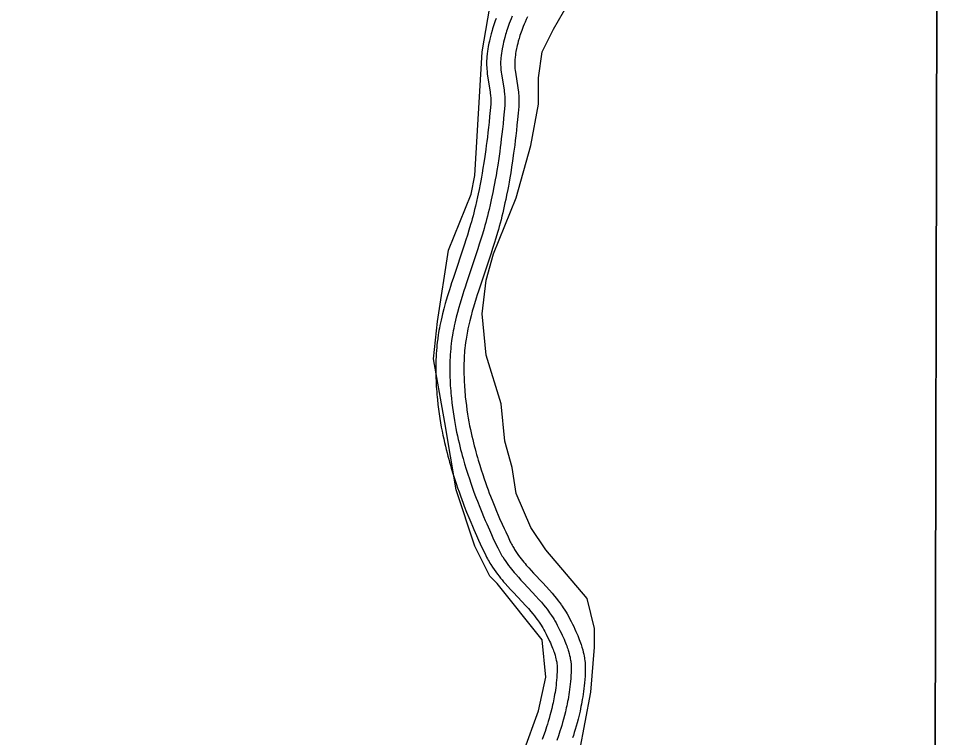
# Model space of a CAD drawing. Extents: x 3177385 to 3215275, y 903885 to 929304.
# Drawn here: x 3211990 to 3212974, y 925053 to 925822 of the extents above; entities that cross this region are included whole.
import ezdxf

# ---------------------------------------------------------------- set-up
doc = ezdxf.new("R2010")
doc.units = 0
for name, color, linetype in [('V-GRID-FRAM', 7, 'Continuous'), ('V-ROAD-CNTR', 7, 'Continuous'), ('V-SITE-VEGE', 7, 'Continuous')]:
    doc.layers.add(name, color=color, linetype=linetype)

msp = doc.modelspace()

# ---------------------------------------------------------------- linework, layer by layer
at = {"layer": 'V-GRID-FRAM'}
msp.add_lwpolyline([(3181653.73, 927525.85), (3181603.47, 909337.09), (3212939.17, 909264.16), (3212973.56, 927452.96), (3181653.73, 927525.85)], dxfattribs=at)
at = {"layer": 'V-ROAD-CNTR'}
for points in [[(3212499.95, 925821.88), (3212499.06, 925819.51), (3212498.22, 925817.18), (3212497.46, 925814.97), (3212496.78, 925812.9), (3212496.16, 925810.95), (3212495.6, 925809.08), (3212494.64, 925805.67), (3212493.84, 925802.63), (3212493.2, 925799.96), (3212492.68, 925797.61), (3212492.24, 925795.51), (3212491.57, 925791.94), (3212491.12, 925789.21), (3212490.8, 925787.11), (3212490.39, 925784.04), (3212490.04, 925780.88), (3212489.87, 925778.88), (3212489.77, 925776.92), (3212489.72, 925775.05), (3212489.72, 925773.26), (3212489.76, 925771.55), (3212489.83, 925769.91), (3212489.93, 925768.29), (3212490.18, 925765.4), (3212490.48, 925762.69), (3212490.82, 925760.12), (3212493.48, 925743.47), (3212493.72, 925741.7), (3212493.91, 925740.12), (3212494.04, 925738.79), (3212494.14, 925737.64), (3212494.2, 925736.72), (3212494.28, 925734.98), (3212494.3, 925733.77), (3212494.29, 925732.95), (3212494.25, 925731.61), (3212494.15, 925730.24), (3212493.55, 925723.46), (3212492.94, 925717), (3212492.34, 925710.95), (3212491.74, 925705.29), (3212491.14, 925699.99), (3212490.56, 925695.02), (3212489.99, 925690.37), (3212489.43, 925686.02), (3212488.89, 925681.96), (3212487.81, 925674.3), (3212486.8, 925667.62), (3212485.87, 925661.8), (3212485.01, 925656.7), (3212484.23, 925652.25), (3212483.52, 925648.36), (3212482.88, 925644.98), (3212481.7, 925639.01), (3212480.78, 925634.56), (3212480.08, 925631.24), (3212478.97, 925626.24), (3212477.81, 925621.25), (3212476.95, 925617.7), (3212476.09, 925614.28), (3212475.22, 925610.98), (3212474.35, 925607.78), (3212473.48, 925604.68), (3212472.63, 925601.7), (3212470.89, 925595.87), (3212469.21, 925590.43), (3212467.6, 925585.33), (3212466.05, 925580.57), (3212453.91, 925544.21), (3212452.4, 925539.55), (3212451.1, 925535.48), (3212449.97, 925531.88), (3212448.05, 925525.6), (3212446.64, 925520.83), (3212445.61, 925517.2), (3212444.11, 925511.77), (3212442.68, 925506.28), (3212441.84, 925502.84), (3212441.09, 925499.59), (3212440.43, 925496.54), (3212439.85, 925493.67), (3212439.34, 925490.98), (3212438.89, 925488.45), (3212438.49, 925486.07), (3212438.14, 925483.81), (3212437.56, 925479.79)], [(3212517.19, 925824.28), (3212516, 925821.55), (3212514.94, 925818.99), (3212513.99, 925816.59)], [(3212533.44, 925823.6), (3212532.09, 925820.79), (3212530.88, 925818.16), (3212529.81, 925815.68), (3212528.84, 925813.36), (3212527.93, 925811.07)], [(3212513.99, 925816.59), (3212513.13, 925814.32), (3212512.36, 925812.19), (3212511.67, 925810.19), (3212511.06, 925808.31), (3212510.5, 925806.54), (3212510, 925804.87), (3212509.11, 925801.74), (3212508.4, 925798.99), (3212507.82, 925796.58), (3212507.34, 925794.46), (3212506.96, 925792.6), (3212506.34, 925789.33), (3212505.93, 925786.86), (3212505.65, 925785.01), (3212505.28, 925782.22), (3212504.97, 925779.42), (3212504.84, 925777.85), (3212504.76, 925776.33), (3212504.72, 925774.85), (3212504.72, 925773.42), (3212504.75, 925772.04), (3212504.81, 925770.7), (3212504.89, 925769.39), (3212505.1, 925766.87), (3212505.37, 925764.51), (3212505.66, 925762.29), (3212508.33, 925745.65), (3212508.6, 925743.57), (3212508.82, 925741.76), (3212508.98, 925740.17), (3212509.1, 925738.78), (3212509.18, 925737.56), (3212509.27, 925735.43), (3212509.3, 925733.84), (3212509.29, 925732.64), (3212509.23, 925730.85), (3212509.11, 925729.06), (3212508.49, 925722.09), (3212507.87, 925715.54), (3212507.26, 925709.41), (3212506.65, 925703.67), (3212506.05, 925698.28), (3212505.46, 925693.24), (3212504.88, 925688.51), (3212504.31, 925684.07), (3212503.75, 925679.92), (3212502.65, 925672.13), (3212501.63, 925665.32), (3212500.67, 925659.36), (3212499.79, 925654.16), (3212498.99, 925649.6), (3212498.26, 925645.62), (3212497.61, 925642.14), (3212496.41, 925636.04), (3212495.46, 925631.48), (3212494.73, 925628.05), (3212493.59, 925622.92), (3212492.41, 925617.79), (3212491.51, 925614.1), (3212490.61, 925610.54), (3212489.71, 925607.1), (3212488.81, 925603.79), (3212487.91, 925600.59), (3212487.02, 925597.49), (3212485.25, 925591.52), (3212483.53, 925585.95), (3212481.88, 925580.75), (3212480.3, 925575.88), (3212468.16, 925539.51), (3212466.68, 925534.95), (3212465.4, 925530.95), (3212464.3, 925527.44), (3212462.41, 925521.28), (3212461.05, 925516.65), (3212460.05, 925513.15), (3212458.6, 925507.89), (3212457.22, 925502.6), (3212456.43, 925499.37), (3212455.73, 925496.33), (3212455.12, 925493.47), (3212454.57, 925490.79), (3212454.1, 925488.26), (3212453.67, 925485.89), (3212453.3, 925483.67), (3212452.97, 925481.58), (3212452.41, 925477.65)], [(3212528.02, 925811.29), (3212527.2, 925809.13), (3212526.51, 925807.21), (3212525.89, 925805.41), (3212525.33, 925803.71), (3212524.83, 925802.12), (3212524.4, 925800.67), (3212523.59, 925797.81), (3212522.95, 925795.35), (3212522.43, 925793.19), (3212522.01, 925791.3), (3212521.67, 925789.69), (3212521.11, 925786.71), (3212520.75, 925784.52), (3212520.51, 925782.91), (3212520.17, 925780.4), (3212519.9, 925777.96), (3212519.81, 925776.82), (3212519.75, 925775.74), (3212519.72, 925774.65), (3212519.72, 925773.59), (3212519.74, 925772.53), (3212519.79, 925771.48), (3212519.85, 925770.5), (3212520.03, 925768.34), (3212520.26, 925766.32), (3212520.51, 925764.46), (3212523.17, 925747.83), (3212523.49, 925745.45), (3212523.73, 925743.39), (3212523.92, 925741.55), (3212524.05, 925739.91), (3212524.16, 925738.41), (3212524.27, 925735.89), (3212524.3, 925733.91), (3212524.29, 925732.34), (3212524.21, 925730.09), (3212524.06, 925727.89), (3212523.43, 925720.72), (3212522.8, 925714.09), (3212522.18, 925707.88), (3212521.56, 925702.05), (3212520.95, 925696.58), (3212520.35, 925691.45), (3212519.76, 925686.64), (3212519.18, 925682.13), (3212518.61, 925677.88), (3212517.5, 925669.96), (3212516.45, 925663.01), (3212515.47, 925656.93), (3212514.58, 925651.61), (3212513.76, 925646.95), (3212513.01, 925642.88), (3212512.33, 925639.29), (3212511.11, 925633.08), (3212510.14, 925628.39), (3212509.39, 925624.86), (3212508.22, 925619.61), (3212507, 925614.34), (3212506.07, 925610.5), (3212505.14, 925606.8), (3212504.2, 925603.23), (3212503.27, 925599.8), (3212502.34, 925596.49), (3212501.42, 925593.28), (3212499.6, 925587.17), (3212497.85, 925581.47), (3212496.16, 925576.16), (3212494.55, 925571.19), (3212482.4, 925534.82), (3212480.95, 925530.35), (3212479.7, 925526.42), (3212478.62, 925523.01), (3212476.78, 925516.97), (3212475.45, 925512.46), (3212474.49, 925509.11), (3212473.09, 925504.01), (3212471.77, 925498.92), (3212471.03, 925495.91), (3212470.38, 925493.07), (3212469.8, 925490.41), (3212469.3, 925487.9), (3212468.85, 925485.55), (3212468.45, 925483.34), (3212468.11, 925481.26), (3212467.8, 925479.34), (3212467.26, 925475.52)], [(3212437.53, 925479.53), (3212437.08, 925475.99), (3212436.72, 925472.78), (3212436.44, 925469.97), (3212436.22, 925467.48), (3212435.92, 925463.22), (3212435.73, 925460), (3212435.62, 925457.55), (3212435.51, 925453.95), (3212435.46, 925450.36), (3212435.45, 925447.09), (3212435.48, 925443.89), (3212435.53, 925440.75), (3212435.62, 925437.66), (3212435.73, 925434.62), (3212435.87, 925431.63), (3212436.03, 925428.7), (3212436.22, 925425.8), (3212436.42, 925422.96), (3212436.65, 925420.16), (3212436.9, 925417.41), (3212437.16, 925414.68), (3212437.74, 925409.39), (3212438.38, 925404.25), (3212439.07, 925399.28), (3212439.8, 925394.47), (3212440.57, 925389.82), (3212441.37, 925385.32), (3212442.2, 925380.97), (3212443.05, 925376.77), (3212443.91, 925372.7), (3212444.79, 925368.76), (3212445.68, 925364.95), (3212446.57, 925361.27), (3212447.47, 925357.71), (3212448.37, 925354.26), (3212449.27, 925350.93), (3212450.16, 925347.7), (3212451.05, 925344.58), (3212451.94, 925341.54), (3212453.7, 925335.73), (3212455.42, 925330.26), (3212457.1, 925325.15), (3212458.72, 925320.37), (3212460.28, 925315.9), (3212461.78, 925311.71), (3212463.22, 925307.79), (3212464.6, 925304.12), (3212465.92, 925300.67), (3212468.43, 925294.27), (3212470.7, 925288.66), (3212472.73, 925283.76), (3212474.54, 925279.48), (3212476.16, 925275.73), (3212479.02, 925269.23), (3212481.22, 925264.34), (3212482.9, 925260.67), (3212485.44, 925255.21), (3212488.05, 925249.72), (3212488.89, 925248), (3212489.76, 925246.3), (3212490.64, 925244.64), (3212491.53, 925243.04), (3212492.41, 925241.49), (3212493.3, 925239.99), (3212494.22, 925238.49), (3212495.99, 925235.73), (3212497.77, 925233.09), (3212499.54, 925230.59), (3212501.28, 925228.24), (3212503, 925226.01), (3212504.68, 925223.9), (3212506.32, 925221.9), (3212507.92, 925219.99), (3212509.5, 925218.15), (3212512.51, 925214.75), (3212515.37, 925211.62), (3212518.04, 925208.75), (3212527.83, 925198.38), (3212531.35, 925194.57), (3212534.34, 925191.24), (3212536.87, 925188.32), (3212539.01, 925185.75), (3212540.83, 925183.49), (3212542.37, 925181.49), (3212543.69, 925179.73), (3212544.87, 925178.08)], [(3212452.41, 925477.65), (3212451.97, 925474.22), (3212451.64, 925471.21), (3212451.38, 925468.58), (3212451.18, 925466.28), (3212450.88, 925462.25), (3212450.71, 925459.24), (3212450.61, 925456.98), (3212450.51, 925453.6), (3212450.46, 925450.23), (3212450.45, 925447.13), (3212450.47, 925444.09), (3212450.53, 925441.09), (3212450.61, 925438.15), (3212450.72, 925435.25), (3212450.85, 925432.39), (3212451, 925429.59), (3212451.18, 925426.83), (3212451.38, 925424.11), (3212451.6, 925421.44), (3212451.83, 925418.81), (3212452.08, 925416.22), (3212452.64, 925411.13), (3212453.25, 925406.21), (3212453.91, 925401.44), (3212454.62, 925396.83), (3212455.36, 925392.36), (3212456.13, 925388.04), (3212456.92, 925383.86), (3212457.74, 925379.81), (3212458.57, 925375.89), (3212459.42, 925372.1), (3212460.27, 925368.43), (3212461.14, 925364.87), (3212462, 925361.43), (3212462.87, 925358.1), (3212463.74, 925354.88), (3212464.6, 925351.76), (3212465.46, 925348.74), (3212466.31, 925345.82), (3212468.03, 925340.16), (3212469.7, 925334.86), (3212471.33, 925329.9), (3212472.9, 925325.25), (3212474.42, 925320.9), (3212475.88, 925316.83), (3212477.28, 925313.01), (3212478.62, 925309.44), (3212479.91, 925306.09), (3212482.37, 925299.82), (3212484.58, 925294.34), (3212486.57, 925289.56), (3212488.34, 925285.37), (3212489.91, 925281.72), (3212492.73, 925275.33), (3212494.88, 925270.55), (3212496.52, 925266.96), (3212499.02, 925261.59), (3212501.56, 925256.23), (3212502.31, 925254.71), (3212503.06, 925253.23), (3212503.83, 925251.79), (3212504.6, 925250.4), (3212505.38, 925249.04), (3212506.16, 925247.73), (3212506.94, 925246.45), (3212508.52, 925243.97), (3212510.11, 925241.62), (3212511.69, 925239.39), (3212513.26, 925237.27), (3212514.81, 925235.25), (3212516.35, 925233.32), (3212517.86, 925231.48), (3212519.34, 925229.71), (3212520.8, 925228.02), (3212523.67, 925224.78), (3212526.4, 925221.79), (3212528.99, 925219), (3212538.79, 925208.62), (3212542.44, 925204.67), (3212545.59, 925201.17), (3212548.3, 925198.04), (3212550.62, 925195.25), (3212552.62, 925192.77), (3212554.33, 925190.55), (3212555.8, 925188.58), (3212557.06, 925186.83)], [(3212467.29, 925475.77), (3212466.87, 925472.45), (3212466.56, 925469.64), (3212466.31, 925467.19), (3212466.13, 925465.08), (3212465.85, 925461.29), (3212465.69, 925458.48), (3212465.6, 925456.42), (3212465.5, 925453.25), (3212465.46, 925450.1), (3212465.45, 925447.18), (3212465.47, 925444.28), (3212465.52, 925441.43), (3212465.6, 925438.63), (3212465.7, 925435.87), (3212465.83, 925433.16), (3212465.98, 925430.48), (3212466.15, 925427.85), (3212466.34, 925425.26), (3212466.54, 925422.71), (3212466.77, 925420.21), (3212467.01, 925417.76), (3212467.54, 925412.87), (3212468.12, 925408.16), (3212468.76, 925403.6), (3212469.43, 925399.18), (3212470.14, 925394.9), (3212470.88, 925390.76), (3212471.64, 925386.74), (3212472.43, 925382.85), (3212473.23, 925379.08), (3212474.04, 925375.43), (3212474.87, 925371.9), (3212475.7, 925368.47), (3212476.53, 925365.16), (3212477.37, 925361.94), (3212478.21, 925358.83), (3212479.04, 925355.82), (3212479.87, 925352.9), (3212480.69, 925350.09), (3212482.36, 925344.59), (3212483.98, 925339.45), (3212485.56, 925334.64), (3212487.08, 925330.13), (3212488.56, 925325.9), (3212489.98, 925321.94), (3212491.34, 925318.23), (3212492.65, 925314.75), (3212493.89, 925311.51), (3212496.3, 925305.37), (3212498.46, 925300.03), (3212500.4, 925295.36), (3212502.13, 925291.27), (3212503.66, 925287.71), (3212506.43, 925281.43), (3212508.54, 925276.75), (3212510.14, 925273.25), (3212512.6, 925267.97), (3212515.07, 925262.75), (3212515.73, 925261.42), (3212516.37, 925260.16), (3212517.01, 925258.95), (3212517.67, 925257.76), (3212518.34, 925256.6), (3212519.01, 925255.46), (3212519.66, 925254.4), (3212521.06, 925252.21), (3212522.44, 925250.16), (3212523.84, 925248.19), (3212525.23, 925246.31), (3212526.63, 925244.49), (3212528.02, 925242.74), (3212529.4, 925241.06), (3212530.77, 925239.43), (3212532.1, 925237.88), (3212534.83, 925234.81), (3212537.43, 925231.95), (3212539.93, 925229.26), (3212549.75, 925218.86), (3212553.53, 925214.78), (3212556.83, 925211.09), (3212559.72, 925207.76), (3212562.23, 925204.75), (3212564.4, 925202.05), (3212566.28, 925199.62), (3212567.91, 925197.43), (3212569.24, 925195.58)], [(3212569.37, 925195.39), (3212570.52, 925193.75), (3212571.59, 925192.16), (3212573.35, 925189.44), (3212574.66, 925187.3), (3212575.65, 925185.64), (3212577.05, 925183.17), (3212578.39, 925180.67), (3212579.98, 925177.59), (3212581.43, 925174.72), (3212582.77, 925172), (3212584.01, 925169.41), (3212585.14, 925166.96), (3212586.17, 925164.64), (3212587.12, 925162.44), (3212587.97, 925160.35), (3212588.75, 925158.38), (3212589.45, 925156.51), (3212590.08, 925154.74), (3212590.65, 925153.07), (3212591.16, 925151.48), (3212591.63, 925149.94), (3212592.41, 925147.17), (3212593.04, 925144.65), (3212593.53, 925142.43), (3212593.92, 925140.46), (3212594.21, 925138.72), (3212594.44, 925137.19), (3212594.62, 925135.78), (3212594.86, 925133.47), (3212595, 925131.66), (3212595.07, 925130.24), (3212595.13, 925128.22), (3212595.12, 925126.2), (3212595.01, 925122.48), (3212594.84, 925118.92), (3212594.61, 925115.47), (3212594.34, 925112.13), (3212594.02, 925108.91), (3212593.67, 925105.78), (3212593.28, 925102.76), (3212592.87, 925099.84), (3212592.43, 925097), (3212591.98, 925094.26), (3212591.51, 925091.62), (3212591.02, 925089.05), (3212590.53, 925086.57), (3212590.02, 925084.17), (3212589.51, 925081.81), (3212588.47, 925077.35), (3212587.42, 925073.14), (3212586.38, 925069.21), (3212585.35, 925065.53), (3212584.35, 925062.09), (3212583.37, 925058.86), (3212582.43, 925055.85), (3212581.51, 925053.02)], [(3212557.06, 925186.83), (3212558.14, 925185.27), (3212559.07, 925183.89), (3212560.66, 925181.43), (3212561.82, 925179.54), (3212562.67, 925178.11), (3212563.92, 925175.92), (3212565.12, 925173.68), (3212566.62, 925170.76), (3212568.01, 925168.02), (3212569.28, 925165.45), (3212570.43, 925163.04), (3212571.48, 925160.77), (3212572.43, 925158.64), (3212573.28, 925156.64), (3212574.05, 925154.77), (3212574.74, 925153.01), (3212575.36, 925151.36), (3212575.91, 925149.81), (3212576.41, 925148.35), (3212576.84, 925146.99), (3212577.24, 925145.71), (3212577.91, 925143.31), (3212578.44, 925141.21), (3212578.85, 925139.37), (3212579.16, 925137.76), (3212579.4, 925136.35), (3212579.58, 925135.11), (3212579.73, 925134.03), (3212579.92, 925132.14), (3212580.03, 925130.72), (3212580.08, 925129.65), (3212580.13, 925128.05), (3212580.12, 925126.45), (3212580.02, 925123.06), (3212579.86, 925119.77), (3212579.65, 925116.58), (3212579.4, 925113.48), (3212579.1, 925110.48), (3212578.77, 925107.58), (3212578.41, 925104.76), (3212578.03, 925102.02), (3212577.62, 925099.37), (3212577.19, 925096.81), (3212576.75, 925094.32), (3212576.3, 925091.91), (3212575.83, 925089.57), (3212575.35, 925087.31), (3212574.87, 925085.11), (3212573.89, 925080.86), (3212572.89, 925076.88), (3212571.9, 925073.14), (3212570.93, 925069.64), (3212569.97, 925066.36), (3212569.04, 925063.28), (3212568.13, 925060.4), (3212567.26, 925057.7), (3212566.42, 925055.16), (3212564.78, 925050.42)], [(3212544.74, 925178.26), (3212545.76, 925176.79), (3212546.56, 925175.62), (3212547.98, 925173.42), (3212548.99, 925171.79), (3212549.7, 925170.58), (3212550.78, 925168.67), (3212551.84, 925166.7), (3212553.27, 925163.94), (3212554.59, 925161.33), (3212555.78, 925158.9), (3212556.85, 925156.66), (3212557.82, 925154.57), (3212558.68, 925152.64), (3212559.45, 925150.84), (3212560.13, 925149.18), (3212560.73, 925147.64), (3212561.27, 925146.2), (3212561.75, 925144.87), (3212562.16, 925143.64), (3212562.53, 925142.5), (3212562.84, 925141.48), (3212563.41, 925139.46), (3212563.84, 925137.77), (3212564.16, 925136.31), (3212564.4, 925135.06), (3212564.59, 925133.98), (3212564.73, 925133.04), (3212564.83, 925132.28), (3212564.98, 925130.8), (3212565.06, 925129.77), (3212565.09, 925129.06), (3212565.13, 925127.88), (3212565.12, 925126.71), (3212565.03, 925123.64), (3212564.88, 925120.62), (3212564.69, 925117.68), (3212564.46, 925114.83), (3212564.18, 925112.06), (3212563.88, 925109.37), (3212563.55, 925106.75), (3212563.19, 925104.21), (3212562.81, 925101.75), (3212562.41, 925099.35), (3212562, 925097.02), (3212561.57, 925094.77), (3212561.13, 925092.58), (3212560.69, 925090.45), (3212560.24, 925088.42), (3212559.3, 925084.38), (3212558.36, 925080.61), (3212557.43, 925077.08), (3212556.5, 925073.75), (3212555.59, 925070.63), (3212554.7, 925067.7), (3212553.84, 925064.95), (3212553.01, 925062.37), (3212552.21, 925059.97), (3212550.63, 925055.39), (3212549.2, 925051.41)]]:
    msp.add_lwpolyline(points, dxfattribs=at)
at = {"layer": 'V-SITE-VEGE'}
for p, q in [((3212971.41, 926314.11), (3212966.51, 923722.88)), ((3212485.16, 925786.35), (3212497.16, 925858.39)), ((3212561.15, 925810.37), (3212577.14, 925838.38)), ((3212549.15, 925786.35), (3212561.15, 925810.37)), ((3212477.16, 925654.29), (3212485.16, 925786.35)), ((3212545.15, 925758.34), (3212549.15, 925786.35)), ((3212545.15, 925730.33), (3212545.15, 925758.34)), ((3212537.15, 925686.3), (3212545.15, 925730.33)), ((3212521.15, 925630.27), (3212537.15, 925686.3)), ((3212473.16, 925634.28), (3212477.16, 925654.29)), ((3212449.17, 925574.24), (3212473.16, 925634.28)), ((3212497.16, 925570.25), (3212521.15, 925630.27)), ((3212437.17, 925498.21), (3212449.17, 925574.24)), ((3212489.16, 925542.23), (3212497.16, 925570.25)), ((3212485.16, 925506.21), (3212489.16, 925542.23)), ((3212489.16, 925462.19), (3212485.16, 925506.21)), ((3212433.17, 925458.19), (3212437.17, 925498.21)), ((3212445.17, 925390.15), (3212433.17, 925458.19)), ((3212505.16, 925410.16), (3212489.16, 925462.19)), ((3212509.16, 925370.14), (3212505.16, 925410.16)), ((3212457.17, 925318.11), (3212445.17, 925390.15)), ((3212517.16, 925342.13), (3212509.16, 925370.14)), ((3212521.15, 925314.12), (3212517.16, 925342.13)), ((3212477.16, 925258.09), (3212457.17, 925318.11)), ((3212537.15, 925278.1), (3212521.15, 925314.12)), ((3212553.15, 925254.09), (3212537.15, 925278.1)), ((3212493.16, 925226.07), (3212477.16, 925258.09)), ((3212597.14, 925202.06), (3212553.15, 925254.09)), ((3212501.16, 925218.07), (3212493.16, 925226.07)), ((3212549.15, 925158.04), (3212501.16, 925218.07)), ((3212605.14, 925170.04), (3212597.14, 925202.06)), ((3212605.14, 925150.03), (3212605.14, 925170.04)), ((3212553.15, 925118.02), (3212549.15, 925158.04)), ((3212601.14, 925102.01), (3212605.14, 925150.03)), ((3212545.15, 925082), (3212553.15, 925118.02)), ((3212589.14, 925037.98), (3212601.14, 925102.01)), ((3212529.15, 925037.98), (3212545.15, 925082))]:
    msp.add_line(p, q, dxfattribs=at)

doc.saveas('drawing.dxf')
